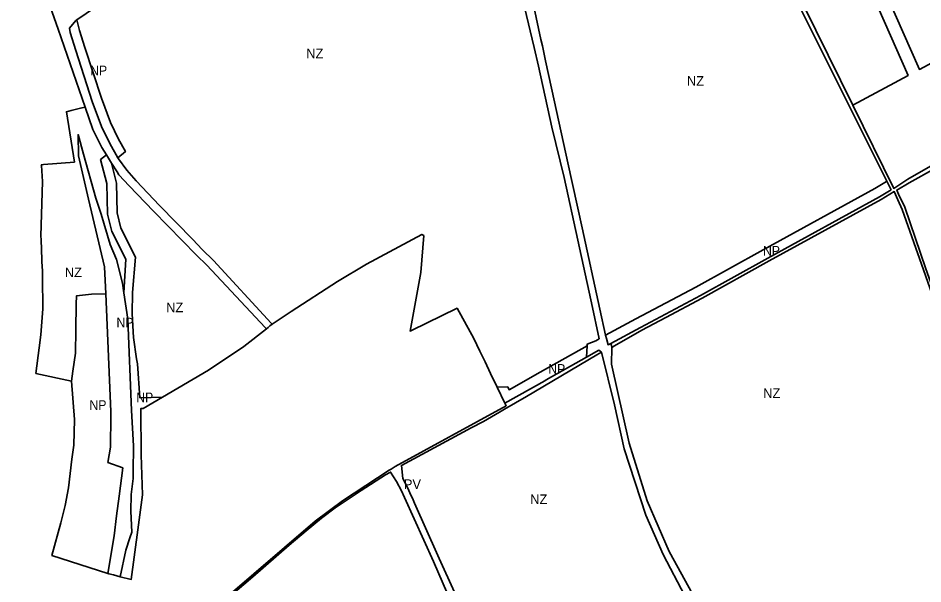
# Model space of a CAD drawing. Extents: x -650451 to -642268, y -1075216 to -1066610.
# Drawn here: x -649468 to -648056, y -1068961 to -1068079 of the extents above; entities that cross this region are included whole.
import ezdxf

# ---------------------------------------------------------------- set-up
doc = ezdxf.new("R2010")
doc.units = 0
doc.header["$LTSCALE"] = 6
doc.layers.add('1', color=7, linetype='Continuous', lineweight=35)
doc.layers.add('2', color=7, linetype='Continuous')
doc.layers.add('3', color=7, linetype='Continuous')

msp = doc.modelspace()

# ---------------------------------------------------------------- linework, layer by layer
at = {"layer": '1'}
for p, q in [((-649330.038, -1068291.976), (-649322.18, -1068304.93)), ((-648580.66, -1068607.64), (-648580.062, -1068590.087)), ((-648720.238, -1068654.205), (-648708.14, -1068679.23))]:
    msp.add_line(p, q, dxfattribs=at)
for points in [[(-648827.86, -1067465.86), (-649043.58, -1067537.95), (-649051.36, -1067541.81), (-649056.25, -1067548.45), (-649054.62, -1067560), (-649040.88, -1067579.35), (-649014.81, -1067616.11), (-648989.29, -1067652.07), (-648961.65, -1067698.67), (-648935.54, -1067742.7), (-648929.93, -1067752.22), (-648926.79, -1067763.65), (-648926.42, -1067773.69), (-648933.16, -1067786.77), (-648940.02, -1067793.41), (-648952.15, -1067802.08), (-649118.66, -1067906.86), (-649165.63, -1067937.14), (-649203.19, -1067963.4), (-649376.467, -1068081.552)], [(-648827.86, -1067465.86), (-648813.94, -1067506.27), (-648804.08, -1067534.88), (-648792.97, -1067537.86), (-648791.68, -1067543.78), (-648767.84, -1067652.98), (-648749.97, -1067741.49), (-648738.7, -1067792.04), (-648727.05, -1067844.33), (-648722.09, -1067863.84), (-648700.16, -1067963.42), (-648677.61, -1068061.74), (-648662.71, -1068124.76), (-648655.88, -1068153.63), (-648634.84, -1068248.76), (-648615.87, -1068327.3), (-648594.38, -1068425.02), (-648573.96, -1068518.34), (-648572.95, -1068522.97), (-648561.032, -1068578.982), (-648566.33, -1068582.22), (-648579.97, -1068587.39), (-648580.062, -1068590.087)], [(-647980.561, -1067632.719), (-648103.298, -1067686.416), (-648137.869, -1067708.325), (-648215.115, -1067761.28), (-648232.676, -1067770.513), (-648061.329, -1068158.649), (-647982.969, -1068116.575), (-647971.35, -1068144.48), (-647929.45, -1068244.16)], [(-648256.499, -1067766.091), (-648079.002, -1068168.139), (-648165.28, -1068214.465)], [(-648165.28, -1068214.465), (-648337.67, -1067864.01), (-648360.993, -1067821.027)], [(-648112.198, -1068333.037), (-648344.79, -1067867.65), (-648346.57, -1067868.56)], [(-649456.24, -1067937.25), (-649459.13, -1067939.2), (-649462.36, -1067941.37), (-649467.89, -1067945.1), (-649440.52, -1067998.08), (-649437.23, -1068006.17), (-649432.13, -1068018.42), (-649430.62, -1068023.16), (-649405.33, -1068095.73), (-649363.01, -1068217.61)], [(-648668.92, -1068032.96), (-648651.89, -1068111.95), (-648649.74, -1068121.95), (-648644.73, -1068145.27), (-648630.99, -1068209.19), (-648610.14, -1068304.32), (-648587.39, -1068405.82), (-648559.91, -1068532.62), (-648551.041, -1068573.16)], [(-649376.467, -1068081.552), (-649377.77, -1068082.44), (-649387.46, -1068094.51), (-649386.74, -1068101.31), (-649377.81, -1068129), (-649352.11, -1068208.65), (-649337.52, -1068247.59), (-649324.66, -1068274.3), (-649312.087, -1068296.653)], [(-649376.467, -1068081.552), (-649371.987, -1068098.185), (-649363.534, -1068124.395), (-649337.942, -1068203.713), (-649323.711, -1068241.693), (-649311.352, -1068267.362), (-649300.305, -1068287.002), (-649312.087, -1068296.653)], [(-647812.6, -1068183.94), (-647823.67, -1068190.63), (-647913.43, -1068244.8), (-647923.95, -1068250.62), (-647932.13, -1068255.14), (-647994.99, -1068289.93), (-648077.22, -1068335.42), (-648096.72, -1068347.09), (-648093.84, -1068353.13), (-648084.05, -1068373.6), (-648051.48, -1068469.81), (-648014.58, -1068572.99), (-647990.12, -1068639.62), (-647988.607, -1068644.072)], [(-648165.28, -1068214.465), (-648101.42, -1068344.28), (-648079.33, -1068330.03), (-647929.45, -1068244.16)], [(-649363.01, -1068217.61), (-649368.34, -1068218.91), (-649384.82, -1068222.92), (-649392.49, -1068224.79), (-649379.95, -1068303.41), (-649428.4, -1068307.19), (-649431.63, -1068307.45), (-649431.34, -1068308.76), (-649429.63, -1068333.38), (-649430.15, -1068350.54), (-649430.16, -1068350.69), (-649432.24, -1068418.8), (-649432.05, -1068423.95), (-649430.86, -1068455.71), (-649430.78, -1068456.99), (-649430.67, -1068458.93), (-649429.85, -1068472.81), (-649429.69, -1068490.13), (-649429.67, -1068491.32), (-649429.36, -1068524.58), (-649429.34, -1068526.04), (-649429.28, -1068532.46), (-649432.53, -1068572.93), (-649435.11, -1068593.13), (-649440.2, -1068633.05), (-649384.31, -1068644.92)], [(-649363.01, -1068217.61), (-649351.01, -1068252.7), (-649337.11, -1068280.32), (-649330.038, -1068291.976)], [(-649331.151, -1068508.557), (-649333.01, -1068466.58), (-649358.01, -1068360.91), (-649373.52, -1068293.71), (-649374.3, -1068260.42), (-649365.7, -1068291.06), (-649346.41, -1068359.49), (-649338.14, -1068384.79), (-649324.27, -1068431.72), (-649314.58, -1068455.39), (-649304.98, -1068492.09), (-649302.681, -1068507.363)], [(-649302.681, -1068507.363), (-649299.894, -1068454.728), (-649321.727, -1068411.472), (-649328.386, -1068384.468), (-649329.644, -1068336.779), (-649339.046, -1068299.359), (-649330.038, -1068291.976)], [(-649312.087, -1068296.653), (-649311.07, -1068298.46), (-649297.96, -1068315.78), (-649283.81, -1068332.52), (-649247.31, -1068370.93), (-649195.17, -1068424.32), (-649180.4, -1068439.45), (-649162.86, -1068456.86), (-649072.71, -1068554.37), (-649071.14, -1068556.07)], [(-649322.18, -1068304.93), (-649313.27, -1068318.76), (-649310.53, -1068323.01), (-649294.52, -1068340.55), (-649282.08, -1068353.37), (-649256.74, -1068379.76), (-649189.36, -1068448.3), (-649173.46, -1068464.16), (-649082.16, -1068561.57), (-649080.47, -1068563.38)], [(-649322.18, -1068304.93), (-649314.27, -1068336.41), (-649313.42, -1068382.51), (-649307.57, -1068406.23), (-649284.59, -1068451.76), (-649289.24, -1068506.8), (-649289.74, -1068540.2), (-649287.71, -1068577.14), (-649282.97, -1068610.04), (-649281.4, -1068618.05), (-649277.655, -1068670.983), (-649242.507, -1068669.925)], [(-648551.041, -1068573.16), (-648503.768, -1068547.914), (-648410.111, -1068498.408), (-648305.242, -1068440.3), (-648131.034, -1068344.388), (-648112.92, -1068333.424), (-648112.198, -1068333.037)], [(-648112.198, -1068333.037), (-648105.49, -1068346.46), (-648123.53, -1068357.38), (-648297.99, -1068453.43), (-648402.97, -1068511.6), (-648496.73, -1068561.16), (-648542.93, -1068586.13)], [(-648541.25, -1068592.3), (-648536.92, -1068589.8), (-648494.56, -1068565.28), (-648457.28, -1068545.66), (-648400.38, -1068515.71), (-648295.53, -1068457.31), (-648120.88, -1068361.55), (-648100.65, -1068349.44), (-648095.04, -1068361.96), (-648088.12, -1068377.42), (-648055.06, -1068471.54), (-648018.36, -1068574.68), (-647994.1, -1068641.2), (-647990.625, -1068651.217)], [(-649071.14, -1068556.07), (-649041.69, -1068536.24), (-648969.4, -1068489.32), (-648924.06, -1068462.42), (-648837.99, -1068416.04), (-648834.74, -1068417.99), (-648839.18, -1068475.59), (-648856.04, -1068566.82), (-648854.05, -1068565.86), (-648782.92, -1068531.34), (-648756.8, -1068578.56), (-648747.28, -1068598.26), (-648739.24, -1068614.89), (-648730.43, -1068633.13), (-648720.238, -1068654.205)], [(-649331.151, -1068508.557), (-649353.17, -1068509.48), (-649376.77, -1068511.96), (-649377.52, -1068525.1), (-649377.56, -1068564.89), (-649378.08, -1068601.24), (-649382.46, -1068629.34), (-649384.31, -1068644.92)], [(-649327.68, -1068945.23), (-649318.13, -1068886.42), (-649314.07, -1068855.33), (-649310.01, -1068824.2), (-649304.66, -1068780.33), (-649327.8, -1068771.82), (-649323.68, -1068748.06), (-649323.1, -1068699.28), (-649323.02, -1068692.1), (-649331.151, -1068508.557)], [(-649308.65, -1068950), (-649299.91, -1068908.66), (-649293.33, -1068889.65), (-649290.28, -1068880.82), (-649291.87, -1068848.02), (-649291.64, -1068821.88), (-649288.24, -1068796.6), (-649288.19, -1068786.39), (-649287.98, -1068745.74), (-649290.93, -1068690.93), (-649296.55, -1068548.09), (-649302.681, -1068507.363)], [(-649242.507, -1068669.925), (-649170.95, -1068628.07), (-649115.56, -1068590.88), (-649080.47, -1068563.38)], [(-649080.47, -1068563.38), (-649077.8, -1068561.29), (-649074.78, -1068558.92), (-649071.14, -1068556.07)], [(-648551.041, -1068573.16), (-648549.84, -1068578.65), (-648547.25, -1068588.14), (-648542.93, -1068586.13)], [(-648720.238, -1068654.205), (-648703.816, -1068653.711), (-648701.568, -1068658.36), (-648653.034, -1068631.191), (-648580.062, -1068590.087)], [(-648541.25, -1068592.3), (-648541.74, -1068589.27), (-648542.93, -1068586.13)], [(-648347.522, -1069078.405), (-648361.43, -1069060.64), (-648409.15, -1068988.44), (-648451.76, -1068910.91), (-648486.25, -1068831.83), (-648514.35, -1068741.53), (-648541.89, -1068618.64), (-648541.25, -1068592.3)], [(-648557.4, -1068599.9), (-648564.73, -1068604), (-648674.69, -1068668.8), (-648708.71, -1068688.85), (-648716.74, -1068693.46), (-648741.55, -1068707.69), (-648760.84, -1068718.03), (-648869.79, -1068776.47), (-648867.58, -1068796.62), (-648859.8, -1068812.06), (-648854.89, -1068822.63), (-648852.55, -1068827.68), (-648849.09, -1068835.12), (-648812.73, -1068917.03), (-648810.64, -1068921.71), (-648787.09, -1068974.36), (-648785.58, -1068977.74), (-648745.7, -1069062.33), (-648734.54, -1069086.13), (-648698.04, -1069163.983)], [(-648580.66, -1068607.64), (-648643.65, -1068643.13), (-648645.69, -1068644.27), (-648708.14, -1068679.23)], [(-648557.4, -1068599.9), (-648559.44, -1068598.37), (-648561.49, -1068596.84), (-648580.66, -1068607.64)], [(-648557.4, -1068599.9), (-648537.29, -1068681.95), (-648521.92, -1068750.34), (-648488.09, -1068854.16), (-648461.22, -1068915.44), (-648427.21, -1068980.13), (-648419.78, -1068994.25), (-648415.29, -1069003.16), (-648381.44, -1069052.48), (-648362.06, -1069084.664)], [(-649384.31, -1068644.92), (-649379.97, -1068704.98), (-649381.06, -1068744.69), (-649383.78, -1068766.6), (-649389.34, -1068811.43), (-649394.48, -1068838.89), (-649401.31, -1068865.78), (-649415.09, -1068917.1), (-649327.679, -1068945.222), (-649327.68, -1068945.23)], [(-649242.507, -1068669.925), (-649272.755, -1068687.618), (-649276.474, -1068687.673), (-649276.43, -1068688.29), (-649275.96, -1068759.73), (-649273.66, -1068822.58), (-649281.01, -1068876.69), (-649291.32, -1068954.23), (-649308.65, -1068950)], [(-648708.14, -1068679.23), (-648706.14, -1068683.36), (-648879.2, -1068778.3), (-648882.31, -1068780.07), (-648885.94, -1068782.12), (-648888.9, -1068783.8), (-648961.39, -1068831.77), (-649004.08, -1068863.3), (-649199.47, -1069030.73)], [(-648711.546, -1069164.545), (-648759.9, -1069058.37), (-648764.25, -1069048.81), (-648788.89, -1068996.52), (-648790.76, -1068992.26), (-648819.77, -1068926.23), (-648864.83, -1068826.73), (-648869.75, -1068816.27), (-648877.31, -1068801.52), (-648886.59, -1068786.97), (-648894.64, -1068791.12), (-648932.55, -1068815.43), (-648973.2, -1068842.87), (-648994.26, -1068858.51), (-649018.29, -1068878.25), (-649044.87, -1068900.96), (-649101.57, -1068950.24), (-649143.75, -1068986.04), (-649167.77, -1069006.42), (-649198.62, -1069032.08)], [(-649308.65, -1068950), (-649319.15, -1068947.37), (-649326.13, -1068945.72), (-649327.68, -1068945.23)]]:
    msp.add_lwpolyline(points, dxfattribs=at)

# ---------------------------------------------------------------- texts
at = {"layer": '2'}
for s, p in [('NZ', (-649018.185, -1068141.429)), ('NZ', (-648424.121, -1068184.285)), ('NZ', (-649395.016, -1068482.794)), ('NZ', (-649236.894, -1068537.471)), ('NZ', (-648305.161, -1068671.209)), ('PV', (-648865.866, -1068813.252)), ('NZ', (-648668.693, -1068836.72))]:
    msp.add_text(s, height=15, dxfattribs=at).set_placement(p)
at = {"layer": '2', "width": 0.95}
msp.add_text('NP', height=15, dxfattribs=at).set_placement((-649314.344, -1068561.142))
at = {"layer": '3', "width": 0.95}
for p in [(-649355.414, -1068167.905), (-648305.385, -1068449.224), (-648640.447, -1068633.434), (-649283.508, -1068677.909), (-649356.525, -1068689.77)]:
    msp.add_text('NP', height=15, dxfattribs=at).set_placement(p)

doc.saveas('drawing.dxf')
